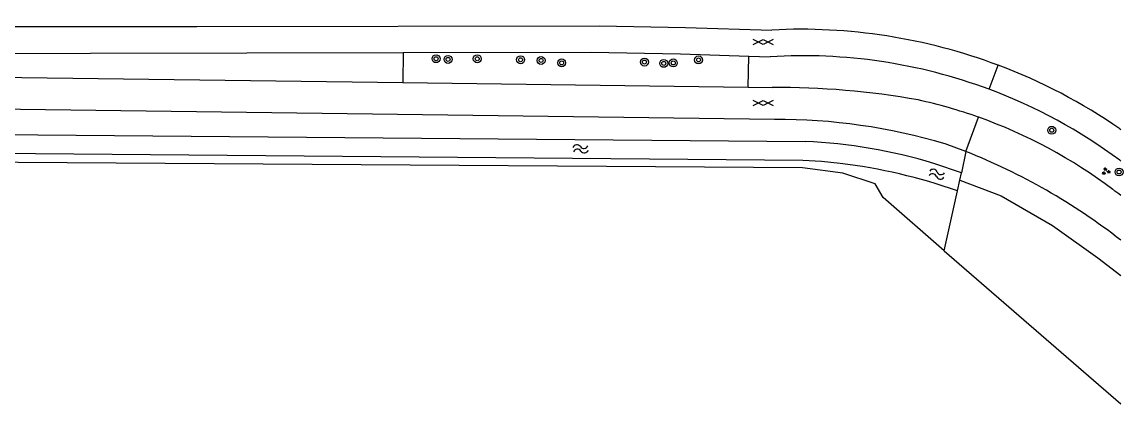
# Model space of a CAD drawing. Extents: x 134297 to 137000, y 403500 to 406000.
# Drawn here: x 136889 to 137000.2, y 405475.7 to 405514.3 of the extents above; entities that cross this region are included whole.
import ezdxf

# ---------------------------------------------------------------- set-up
doc = ezdxf.new("R2010")
doc.units = 0
for name, color, linetype in [('gg-knt-bronhoudergrens', 7, 'Continuous'), ('gg-knt-verharding', 7, 'Continuous'), ('gg-kntw-bovenkant insteek waterloop', 7, 'Continuous'), ('gt-grn-groengrens', 7, 'Continuous'), ('gt-grn-weggrens', 7, 'Continuous'), ('gt-symb-boom', 7, 'Continuous'), ('gt-symb-gesloten verharding', 7, 'Continuous'), ('gt-symb-groenvak', 7, 'Continuous'), ('gt-symb-watersymbool', 7, 'Continuous')]:
    doc.layers.add(name, color=color, linetype=linetype)

# ---------------------------------------------------------------- blocks, each defined once
blk = doc.blocks.new('gt0-BOOM')
at = {"layer": 'gt-symb-boom'}
for radius in [0.4, 0.2]:
    blk.add_circle((0, 0), radius, dxfattribs=at)
blk = doc.blocks.new('gt0-GRVAK')
at = {"layer": 'gt-symb-groenvak'}
for p, q in [((-0.11, 0.19), (-0.23, 0.24)), ((-0.18, 0.15), (0.09, 0.15)), ((-0.09, 0.21), (-0.16, 0.32)), ((-0.05, 0.21), (-0.05, 0.39)), ((0, 0.21), (0.06, 0.32)), ((0.01, 0.19), (0.13, 0.24)), ((0.26, -0.05), (0.2, 0.06)), ((0.3, -0.05), (0.3, 0.13)), ((0.35, -0.05), (0.41, 0.06)), ((-0.24, -0.23), (-0.36, -0.18)), ((-0.32, -0.26), (-0.05, -0.26)), ((-0.23, -0.21), (-0.29, -0.09)), ((-0.18, -0.2), (-0.18, -0.02)), ((-0.14, -0.21), (-0.07, -0.09)), ((-0.12, -0.23), (0, -0.18)), ((0.24, -0.07), (0.12, -0.02)), ((0.17, -0.11), (0.44, -0.11)), ((0.37, -0.07), (0.49, -0.02))]:
    blk.add_line(p, q, dxfattribs=at)
blk = doc.blocks.new('gt0-GESVH1')
at = {"layer": 'gt-symb-gesloten verharding'}
for p, q in [((-0.99, -0.26), (0.01, 0.24)), ((0.01, -0.26), (-0.99, 0.24)), ((0.01, 0.24), (1.01, -0.26)), ((1.01, 0.24), (0.01, -0.26))]:
    blk.add_line(p, q, dxfattribs=at)
blk = doc.blocks.new('gt0-WA')
at = {"layer": 'gt-symb-watersymbool'}
for centre, start, end in [((-0.32, 0.02), 28.0725, 151.9275), ((0.43, 0.42), 208.0725, 331.9275), ((-0.32, -0.43), 28.0725, 151.9275), ((0.43, -0.03), 208.0725, 331.9275)]:
    blk.add_arc(centre, 0.425, start, end, dxfattribs=at)

msp = doc.modelspace()

# ---------------------------------------------------------------- linework, layer by layer
at = {"layer": 'gg-knt-bronhoudergrens'}
msp.add_line((136982.16, 405491.19), (137000, 405475.72), dxfattribs=at)
msp.add_lwpolyline([(136982.16, 405491.19), (136975.99, 405496.55), (136975.19, 405497.96), (136971.93, 405499.01), (136967.84, 405499.55), (136789.44, 405500.77), (136786.7, 405499.86), (136786.39, 405498.33)], dxfattribs=at)
at = {"layer": 'gg-knt-verharding'}
for p, q in [((136962.4, 405510.85), (136964.58, 405510.78)), ((136927.44, 405508.16), (136962.35, 405507.7)), ((136962.35, 405507.7), (136964.77, 405507.67)), ((136999.92, 405503.49), (137000, 405503.43)), ((136984.34, 405501.2), (136982.25, 405501.99)), ((136999.9, 405500.33), (137000, 405500.25))]:
    msp.add_line(p, q, dxfattribs=at)
for points in [[(136906.62, 405513.82), (136947.3, 405513.9), (136956.02, 405513.73), (136964.74, 405513.47)], [(136779.4, 405512.67), (136880.05, 405511.09), (136927.48, 405511.2)], [(136927.48, 405511.2), (136946.45, 405511.25), (136955.52, 405511.07), (136962.4, 405510.85)], [(136779.37, 405509.87), (136870.95, 405508.91), (136927.44, 405508.16)], [(136965, 405504.44), (136870.99, 405505.69), (136804.99, 405506.43), (136785.63, 405506.59)]]:
    msp.add_lwpolyline(points, dxfattribs=at)
for centre, radius, start, end in [((136899.8, 408811.91), 3298.09, 269.03471, 270.1185), ((136967.62, 405456.67), 56.88, 69.4276, 92.9031), ((136967.89, 405457.07), 53.81, 69.5453, 93.5285), ((136967.83, 405457.05), 56.45, 55.3555, 69.4841), ((136965.34, 405426.73), 80.94, 79.9053, 90.4049), ((136968.12, 405457.47), 53.36, 53.4338, 69.618), ((136968.73, 405456.99), 50.59, 70.469, 77.6798), ((136965.4, 405445.46), 58.98, 73.4063, 90.3912), ((136968.74, 405457.03), 50.55, 52.9189, 70.46), ((136961.05, 405442.24), 63.4, 52.0903, 68.4412), ((136819.01, 405256.67), 300.68, 52.9899, 53.1768)]:
    msp.add_arc(centre, radius, start, end, dxfattribs=at)
at = {"layer": 'gg-kntw-bovenkant insteek waterloop'}
for p, q in [((136983.92, 405499.06), (136981.12, 405500)), ((136983.51, 405497.23), (136983.75, 405498.3)), ((136983.75, 405498.3), (136983.92, 405499.06))]:
    msp.add_line(p, q, dxfattribs=at)
for points in [[(136785.58, 405501.89), (136785.83, 405503.81), (136968.11, 405502.23)], [(136971.65, 405500), (136969.76, 405500.19), (136967.87, 405500.3), (136785.58, 405501.89)]]:
    msp.add_lwpolyline(points, dxfattribs=at)
for centre, radius, start, end in [((136965.76, 405449.4), 52.88, 73.1192, 87.4506), ((136965.11, 405445.17), 55.22, 70.5323, 83.1978)]:
    msp.add_arc(centre, radius, start, end, dxfattribs=at)
at = {"layer": 'gt-grn-groengrens'}
for p, q in [((136927.48, 405511.2), (136927.44, 405508.16)), ((136962.35, 405507.7), (136962.4, 405510.85)), ((136984.34, 405501.2), (136983.92, 405499.06)), ((136982.16, 405491.19), (136983.51, 405497.23))]:
    msp.add_line(p, q, dxfattribs=at)
msp.add_lwpolyline([(136983.75, 405498.3), (136987.93, 405496.72), (136993.12, 405493.74), (136997.7, 405490.49), (137000, 405488.69)], dxfattribs=at)
at = {"layer": 'gt-grn-weggrens'}
for p, q in [((136986.7, 405507.49), (136987.61, 405509.92)), ((136984.34, 405501.2), (136985.64, 405504.67))]:
    msp.add_line(p, q, dxfattribs=at)

# ---------------------------------------------------------------- block references
at = {"layer": 'gt-symb-boom'}
for p in [(136930.81, 405510.58), (136932.02, 405510.51), (136934.97, 405510.57), (136939.35, 405510.47), (136941.42, 405510.4), (136943.5, 405510.16), (136951.87, 405510.24), (136953.82, 405510.11), (136954.78, 405510.15), (136957.33, 405510.46), (136993.03, 405503.35), (136999.83, 405499.14)]:
    msp.add_blockref('gt0-BOOM', p, dxfattribs=at)
at = {"layer": 'gt-symb-gesloten verharding'}
for p in [(136963.86, 405512.28), (136963.86, 405506.11)]:
    msp.add_blockref('gt0-GESVH1', p, dxfattribs=at)
at = {"layer": 'gt-symb-groenvak'}
msp.add_blockref('gt0-GRVAK', (136998.49, 405499.2), dxfattribs=at)
at = {"layer": 'gt-symb-watersymbool'}
for p, rotation in [((136945.36, 405501.48), 7.004259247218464), ((136981.36, 405498.93), -7.004259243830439)]:
    msp.add_blockref('gt0-WA', p, dxfattribs=dict(at, rotation=rotation))

doc.saveas('drawing.dxf')
